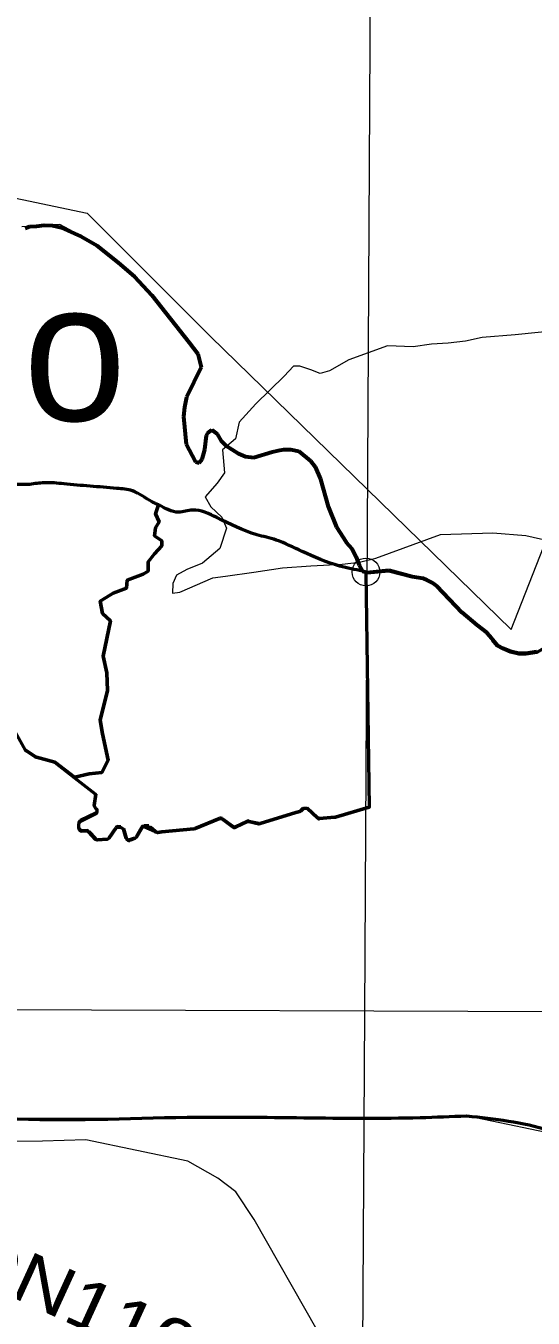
# Model space of a CAD drawing. Extents: x 553962 to 842807, y 8883888 to 9032388.
# Drawn here: x 812093 to 813924, y 9015052 to 9019719 of the extents above; entities that cross this region are included whole.
import ezdxf

# ---------------------------------------------------------------- set-up
doc = ezdxf.new("R2010")
doc.units = 0
doc.header["$LTSCALE"] = 200
doc.header["$PDMODE"] = 32
doc.header["$PDSIZE"] = 100
doc.linetypes.add('LONG_DASH_SHORT_DASH', pattern=[9.9, 6, -1.2, 1.5, -1.2])
doc.layers.add('1', color=7, linetype='Continuous', lineweight=13)

msp = doc.modelspace()

# ---------------------------------------------------------------- linework, layer by layer
at = {"layer": '1', "lineweight": 53}
for p, q in [((812572.2, 9017989), (812572, 9017989.1)), ((812572.2, 9017989), (812572, 9017989.1)), ((812094.4, 9017101.8), (812127.7, 9017081.1)), ((812094.4, 9017101.8), (812127.7, 9017081.1)), ((812345.6, 9016945.3), (812339.6, 9016905.3)), ((812345.6, 9016945.3), (812339.6, 9016905.3)), ((812344.9, 9016876), (812289.7, 9016848.8)), ((812344.9, 9016876), (812289.7, 9016848.8)), ((812289.7, 9016846.2), (812344.9, 9016873.4)), ((812289.7, 9016846.2), (812344.9, 9016873.4)), ((813085.4, 9016885.8), (813094.8, 9016895.1)), ((813085.4, 9016885.8), (813094.8, 9016895.1)), ((813108.7, 9016895.3), (813145.7, 9016860.7)), ((813108.7, 9016895.3), (813145.7, 9016860.7)), ((813153.3, 9016858), (813206.6, 9016862.4)), ((813153.3, 9016858), (813206.6, 9016862.4)), ((813210.5, 9016863.2), (813332.1, 9016899.3)), ((813210.5, 9016863.2), (813332.1, 9016899.3)), ((812284.2, 9016820.7), (812284.1, 9016837.2)), ((812284.2, 9016820.7), (812284.1, 9016837.2)), ((812294.2, 9016813.4), (812312.5, 9016813.4)), ((812294.2, 9016813.4), (812312.5, 9016813.4)), ((812393.2, 9016787.8), (812417.8, 9016822.9)), ((812393.2, 9016787.8), (812417.8, 9016822.9)), ((812426, 9016827.2), (812435.3, 9016827.2)), ((812426, 9016827.2), (812435.3, 9016827.2)), ((812444.9, 9016820.1), (812455.4, 9016786.5)), ((812444.9, 9016820.1), (812455.4, 9016786.5)), ((812491.7, 9016791.5), (812511.3, 9016824.8)), ((812491.7, 9016791.5), (812511.3, 9016824.8)), ((812536.1, 9016829.7), (812519.9, 9016829.7)), ((812536.1, 9016829.7), (812519.9, 9016829.7)), ((812542.8, 9016827.1), (812561.1, 9016810.4)), ((812542.8, 9016827.1), (812561.1, 9016810.4)), ((812703.4, 9016821.5), (812791.5, 9016857.5)), ((812703.4, 9016821.5), (812791.5, 9016857.5)), ((812801.1, 9016856.4), (812840.2, 9016828.4)), ((812801.1, 9016856.4), (812840.2, 9016828.4)), ((812840.2, 9016825.8), (812801.1, 9016853.8)), ((812840.2, 9016825.8), (812801.1, 9016853.8)), ((812850.2, 9016827.5), (812891.4, 9016846.8)), ((812850.2, 9016827.5), (812891.4, 9016846.8)), ((812891.4, 9016844.1), (812850.2, 9016824.9)), ((812891.4, 9016844.1), (812850.2, 9016824.9)), ((812897.9, 9016847.5), (812934, 9016839.3)), ((812897.9, 9016847.5), (812934, 9016839.3)), ((812312.5, 9016810.8), (812294.2, 9016810.8)), ((812312.5, 9016810.8), (812294.2, 9016810.8)), ((812319.9, 9016810.1), (812343.6, 9016783.8)), ((812319.9, 9016810.1), (812343.6, 9016783.8)), ((812351.9, 9016780.5), (812385.9, 9016783.6)), ((812351.9, 9016780.5), (812385.9, 9016783.6)), ((812468.6, 9016780.2), (812486.7, 9016787.2)), ((812468.6, 9016780.2), (812486.7, 9016787.2))]:
    msp.add_line(p, q, dxfattribs=at)
at = {"layer": '1'}
for p, q in [((812572, 9017989.1), (812572.2, 9017989)), ((797890.2, 9016217.5), (834658.9, 9016085.1)), ((797890.2, 9016217.5), (834658.9, 9016085.1))]:
    msp.add_line(p, q, dxfattribs=at)
for points in [[(813359.1, 9024030.7), (813314.8, 9016154), (813280.2, 9010301.9)], [(813359.1, 9024030.7), (813314.8, 9016154), (813280.2, 9010301.9)], [(805714.2, 9022666.7), (806110.1, 9021636.8), (807364.8, 9022244.8), (807810.2, 9022133.4), (808186.1, 9021562.4), (809648.7, 9020874), (810343.6, 9020141.8), (810858.7, 9019348), (812313.8, 9019043.1), (812759.2, 9018597.4), (813845, 9017539), (814276.5, 9018639.2), (815941.8, 9018876.3), (816888.3, 9018597.7), (817751.4, 9017998.9), (818485.3, 9018318.9), (819268.6, 9019252.3), (819630.6, 9019377.7), (820437.9, 9019099.1), (821334.5, 9020810.2)], [(813307.8, 9017750.1), (813271.3, 9017830), (813248.6, 9017854.9), (813213.7, 9017908.2), (813184.3, 9017982.7), (813156.8, 9018081.9), (813120.3, 9018148.5), (813078.2, 9018183.3), (813023.4, 9018189.1), (812911.2, 9018160.7), (812860.7, 9018174.6), (812806.2, 9018212.1), (812783.5, 9018245.9), (812764.2, 9018260.2), (812749.9, 9018249.7), (812738.8, 9018189.7), (812718.9, 9018140.4), (812704.8, 9018144.1), (812671.8, 9018208), (812662.1, 9018308.8), (812671.9, 9018366.7), (812725.5, 9018486.7), (812713.5, 9018534.5), (812515.8, 9018780.1), (812350.7, 9018929.3), (812215.6, 9019001.3), (812078.6, 9018993.1)], [(814025.7, 9018619.8), (813859.6, 9018603.1), (813740, 9018593.2), (813680.2, 9018579.9), (813617.1, 9018573.2), (813557.3, 9018569.9), (813490.9, 9018559.9), (813397.9, 9018563.2), (813258.3, 9018513.4), (813188.6, 9018473.5), (813155.3, 9018463.5), (813122.1, 9018476.8), (813082.3, 9018490.1), (813059, 9018490.1), (813025.8, 9018453.6), (812922.8, 9018353.8), (812863, 9018287.4), (812849.7, 9018227.6), (812803.2, 9018187.7), (812809.8, 9018104.6), (812783.3, 9018068), (812740.1, 9018018.2), (812760, 9017981.6), (812799.9, 9017945), (812816.5, 9017905.1), (812793.2, 9017832), (812730.1, 9017778.8), (812673.6, 9017755.6), (812637.1, 9017735.6), (812623.8, 9017705.7), (812621.7, 9017670.3), (812648.2, 9017673.4), (812767.7, 9017725.8), (812813.2, 9017732.3), (812916.2, 9017745.6), (813019.1, 9017762.2), (813122.1, 9017768.9), (813235.1, 9017775.5), (813297.7, 9017782), (813356.4, 9017796.2), (813589.1, 9017882.1), (813778.5, 9017888.7), (813898.1, 9017878.8), (814014.4, 9017852.2)], [(814057.3, 9015705), (813688.7, 9015781.9), (813532.2, 9015777), (811927.4, 9015773.1), (811550.6, 9015269.7), (811595.4, 9015237.4), (811582.3, 9015165.9), (811602.3, 9015062.3), (811581.7, 9015007.1), (811564.8, 9014948.2), (810975.3, 9015003.3), (810759.3, 9014515.5), (810421.7, 9014469.9), (810273.1, 9014151.1)], [(813144.2, 9015009.3), (812917.4, 9015408.2), (812851.2, 9015508.7), (812786.3, 9015558), (812677.7, 9015619.1), (812309.1, 9015696), (812152.6, 9015691.2), (810547.8, 9015687.2), (810170.9, 9015183.9), (810215.8, 9015151.6), (810202.7, 9015080), (810222.7, 9014976.5)]]:
    msp.add_lwpolyline(points, dxfattribs=at)
at = {"layer": '1', "linetype": 'LONG_DASH_SHORT_DASH', "lineweight": 60}
for points in [[(812089.9, 9018988.8), (812105.8, 9018993.9), (812130.6, 9018995.5), (812158.9, 9018998.8), (812188.9, 9018998.5), (812220.7, 9018991.2), (812292.9, 9018958.7), (812349.2, 9018926.4), (812426.4, 9018863.9), (812484.3, 9018813.9), (812547.4, 9018746.2), (812682, 9018575.5), (812713.5, 9018534.5), (812725.5, 9018486.7), (812673.2, 9018377.6), (812665.9, 9018342.3), (812662.1, 9018308.8), (812671.8, 9018208), (812692.7, 9018167.2), (812704.8, 9018144.1), (812718.9, 9018140.4), (812729.7, 9018154.5), (812738.8, 9018189.7), (812744.5, 9018239.2), (812749.9, 9018249.7), (812764.2, 9018260.2), (812783.5, 9018245.9), (812797.4, 9018221)], [(812089.9, 9018988.8), (812105.8, 9018993.9), (812130.6, 9018995.5), (812158.9, 9018998.8), (812188.9, 9018998.5), (812220.7, 9018991.2), (812292.9, 9018958.7), (812349.2, 9018926.4), (812426.4, 9018863.9), (812484.3, 9018813.9), (812547.4, 9018746.2), (812682, 9018575.5), (812713.5, 9018534.5), (812725.5, 9018486.7), (812673.2, 9018377.6), (812665.9, 9018342.3), (812662.1, 9018308.8), (812671.8, 9018208), (812692.7, 9018167.2), (812704.8, 9018144.1), (812718.9, 9018140.4), (812729.7, 9018154.5), (812738.8, 9018189.7), (812744.5, 9018239.2), (812749.9, 9018249.7), (812764.2, 9018260.2), (812783.5, 9018245.9), (812797.4, 9018221)], [(812797.4, 9018221), (812814.9, 9018203.2), (812837.8, 9018188.9), (812860.7, 9018174.6), (812885.3, 9018163.7), (812915.3, 9018160), (812982.7, 9018180.6), (813003.9, 9018185.7), (813023.4, 9018189.1), (813049.9, 9018188.8), (813078.2, 9018183.3), (813120.3, 9018148.5), (813136.6, 9018126.3), (813156.8, 9018081.9), (813184.3, 9017982.7), (813213.7, 9017908.2), (813248.6, 9017854.9), (813271.3, 9017830), (813285.2, 9017799.8), (813295.6, 9017771.5), (813307.8, 9017750.1), (813324.5, 9017744.8)], [(812797.4, 9018221), (812814.9, 9018203.2), (812837.8, 9018188.9), (812860.7, 9018174.6), (812885.3, 9018163.7), (812915.3, 9018160), (812982.7, 9018180.6), (813003.9, 9018185.7), (813023.4, 9018189.1), (813049.9, 9018188.8), (813078.2, 9018183.3), (813120.3, 9018148.5), (813136.6, 9018126.3), (813156.8, 9018081.9), (813184.3, 9017982.7), (813213.7, 9017908.2), (813248.6, 9017854.9), (813271.3, 9017830), (813285.2, 9017799.8), (813295.6, 9017771.5), (813307.8, 9017750.1), (813324.5, 9017744.8)], [(813324.5, 9017744.8), (813402.9, 9017752.8), (813487.5, 9017731), (813526.7, 9017724.2), (813540.7, 9017719), (813559.2, 9017709.2), (813576.5, 9017696.5), (813667, 9017602.3), (813721.2, 9017556.2), (813756.5, 9017528.5), (813775.5, 9017507.7), (813777.4, 9017503.1), (813794.6, 9017483.1), (813814.6, 9017472.2), (813842.8, 9017460.4), (813872.8, 9017453.2), (813897.3, 9017453.1), (813937.5, 9017459.1)], [(813324.5, 9017744.8), (813402.9, 9017752.8), (813487.5, 9017731), (813526.7, 9017724.2), (813540.7, 9017719), (813559.2, 9017709.2), (813576.5, 9017696.5), (813667, 9017602.3), (813721.2, 9017556.2), (813756.5, 9017528.5), (813775.5, 9017507.7), (813777.4, 9017503.1), (813794.6, 9017483.1), (813814.6, 9017472.2), (813842.8, 9017460.4), (813872.8, 9017453.2), (813897.3, 9017453.1), (813937.5, 9017459.1)]]:
    msp.add_lwpolyline(points, dxfattribs=at)
at = {"layer": '1', "lineweight": 53}
for points in [[(812269.2, 9017005.4), (812321.8, 9017017.7), (812366.4, 9017022.9), (812390, 9017067.5), (812369, 9017161.9), (812361.1, 9017211.7), (812387.3, 9017319.2), (812384.7, 9017382.1), (812371.6, 9017442.5), (812397.8, 9017570.9), (812369, 9017597.2), (812361.1, 9017641.7), (812382.1, 9017654.8), (812408.3, 9017670.6), (812455.5, 9017688.9), (812458.1, 9017717.8), (812515.8, 9017738.8), (812534.1, 9017749.2), (812534.1, 9017783.3), (812557.7, 9017812.2), (812583.9, 9017841), (812583.9, 9017859.4), (812557.7, 9017877.7), (812560.3, 9017906.6), (812573.4, 9017927.5), (812560.3, 9017956.4), (812572, 9017989.1)], [(812572, 9017989.1), (812560.3, 9017956.4), (812573.4, 9017927.5), (812560.3, 9017906.6), (812557.7, 9017877.7), (812583.9, 9017859.4), (812583.9, 9017841), (812557.7, 9017812.2), (812534.1, 9017783.3), (812534.1, 9017749.2), (812515.8, 9017738.8), (812458.1, 9017717.8), (812455.5, 9017688.9), (812408.3, 9017670.6), (812382.1, 9017654.8), (812361.1, 9017641.7), (812369, 9017597.2), (812397.8, 9017570.9), (812371.6, 9017442.5), (812384.7, 9017382.1), (812387.3, 9017319.2), (812361.1, 9017211.7), (812369, 9017161.9), (812390, 9017067.5), (812366.4, 9017022.9), (812321.8, 9017017.7), (812269.2, 9017005.4)], [(812269.2, 9017005.4), (812321.8, 9017017.7), (812366.4, 9017022.9), (812390, 9017067.5), (812369, 9017161.9), (812361.1, 9017211.7), (812387.3, 9017319.2), (812384.7, 9017382.1), (812371.6, 9017442.5), (812397.8, 9017570.9), (812369, 9017597.2), (812361.1, 9017641.7), (812382.1, 9017654.8), (812408.3, 9017670.6), (812455.5, 9017688.9), (812458.1, 9017717.8), (812515.8, 9017738.8), (812534.1, 9017749.2), (812534.1, 9017783.3), (812557.7, 9017812.2), (812583.9, 9017841), (812583.9, 9017859.4), (812557.7, 9017877.7), (812560.3, 9017906.6), (812573.4, 9017927.5), (812560.3, 9017956.4), (812572, 9017989.1)], [(812572, 9017989.1), (812560.3, 9017956.4), (812573.4, 9017927.5), (812560.3, 9017906.6), (812557.7, 9017877.7), (812583.9, 9017859.4), (812583.9, 9017841), (812557.7, 9017812.2), (812534.1, 9017783.3), (812534.1, 9017749.2), (812515.8, 9017738.8), (812458.1, 9017717.8), (812455.5, 9017688.9), (812408.3, 9017670.6), (812382.1, 9017654.8), (812361.1, 9017641.7), (812369, 9017597.2), (812397.8, 9017570.9), (812371.6, 9017442.5), (812384.7, 9017382.1), (812387.3, 9017319.2), (812361.1, 9017211.7), (812369, 9017161.9), (812390, 9017067.5), (812366.4, 9017022.9), (812321.8, 9017017.7), (812269.2, 9017005.4)], [(813775.5, 9017505.1), (813756.5, 9017525.9), (813721.2, 9017553.6), (813667, 9017599.7), (813576.5, 9017693.9), (813559.2, 9017706.6), (813540.7, 9017716.4), (813526.7, 9017721.6), (813487.5, 9017728.4), (813402.9, 9017750.2), (813324.5, 9017742.2), (813320.4, 9017743.9), (813332.1, 9016896.7), (813210.5, 9016860.6), (813206.6, 9016859.8), (813153.3, 9016855.4)], [(813775.5, 9017505.1), (813756.5, 9017525.9), (813721.2, 9017553.6), (813667, 9017599.7), (813576.5, 9017693.9), (813559.2, 9017706.6), (813540.7, 9017716.4), (813526.7, 9017721.6), (813487.5, 9017728.4), (813402.9, 9017750.2), (813324.5, 9017742.2), (813320.4, 9017743.9), (813332.1, 9016896.7), (813210.5, 9016860.6), (813206.6, 9016859.8), (813153.3, 9016855.4)], [(814086, 9017593.6), (814057.1, 9017547.2), (813967.7, 9017473.6), (813937.5, 9017456.5), (813897.3, 9017450.5), (813872.8, 9017450.6), (813842.8, 9017457.8), (813814.6, 9017469.6), (813794.6, 9017480.5), (813777.4, 9017500.5), (813775.5, 9017505.1)], [(814086, 9017593.6), (814057.1, 9017547.2), (813967.7, 9017473.6), (813937.5, 9017456.5), (813897.3, 9017450.5), (813872.8, 9017450.6), (813842.8, 9017457.8), (813814.6, 9017469.6), (813794.6, 9017480.5), (813777.4, 9017500.5), (813775.5, 9017505.1)], [(812347.3, 9016889.7), (812339.6, 9016902.7), (812345.6, 9016942.7), (812269.2, 9017002.8), (812197.8, 9017059), (812131.4, 9017076.9), (812127.7, 9017078.4), (812094.4, 9017099.2), (812090.9, 9017102.9), (812049.8, 9017179.2)], [(812347.3, 9016889.7), (812339.6, 9016902.7), (812345.6, 9016942.7), (812269.2, 9017002.8), (812197.8, 9017059), (812131.4, 9017076.9), (812127.7, 9017078.4), (812094.4, 9017099.2), (812090.9, 9017102.9), (812049.8, 9017179.2)], [(812131.4, 9017079.5), (812197.8, 9017061.6), (812269.2, 9017005.4)], [(812131.4, 9017079.5), (812197.8, 9017061.6), (812269.2, 9017005.4)], [(813145.7, 9016858.1), (813108.7, 9016892.7), (813094.8, 9016892.5), (813085.4, 9016883.2), (813081.3, 9016880.7), (813067.4, 9016876.5), (812939.1, 9016836.9), (812934, 9016836.7), (812897.9, 9016844.8)], [(813145.7, 9016858.1), (813108.7, 9016892.7), (813094.8, 9016892.5), (813085.4, 9016883.2), (813081.3, 9016880.7), (813067.4, 9016876.5), (812939.1, 9016836.9), (812934, 9016836.7), (812897.9, 9016844.8)], [(812939.1, 9016839.5), (813067.4, 9016879.1), (813081.3, 9016883.3)], [(812939.1, 9016839.5), (813067.4, 9016879.1), (813081.3, 9016883.3)], [(812417.8, 9016820.3), (812393.2, 9016785.2), (812385.9, 9016781), (812351.9, 9016777.9), (812343.6, 9016781.2), (812319.9, 9016807.5)], [(812417.8, 9016820.3), (812393.2, 9016785.2), (812385.9, 9016781), (812351.9, 9016777.9), (812343.6, 9016781.2), (812319.9, 9016807.5)], [(812455.4, 9016783.9), (812444.9, 9016817.5), (812435.3, 9016824.5), (812426, 9016824.5)], [(812455.4, 9016783.9), (812444.9, 9016817.5), (812435.3, 9016824.5), (812426, 9016824.5)], [(812511.3, 9016822.2), (812491.7, 9016788.9), (812486.7, 9016784.6), (812468.6, 9016777.5)], [(812511.3, 9016822.2), (812491.7, 9016788.9), (812486.7, 9016784.6), (812468.6, 9016777.5)], [(812791.5, 9016854.9), (812703.4, 9016818.9), (812699.6, 9016817.9), (812583.8, 9016806.7), (812568.8, 9016805.2), (812519.9, 9016827.1), (812536.1, 9016827.1), (812561.1, 9016807.8), (812542.8, 9016824.5), (812519.9, 9016827.1)], [(812791.5, 9016854.9), (812703.4, 9016818.9), (812699.6, 9016817.9), (812583.8, 9016806.7), (812568.8, 9016805.2), (812519.9, 9016827.1), (812536.1, 9016827.1), (812561.1, 9016807.8), (812542.8, 9016824.5), (812519.9, 9016827.1)], [(812568.8, 9016807.8), (812583.8, 9016809.3), (812699.6, 9016820.5)], [(812568.8, 9016807.8), (812583.8, 9016809.3), (812699.6, 9016820.5)]]:
    msp.add_lwpolyline(points, dxfattribs=at)
for centre, start, end in [((812340.5, 9016885), 296.1863, 47.663), ((812340.5, 9016885), 296.1863, 47.663), ((812340.5, 9016882.3), 296.1863, 47.663), ((812340.5, 9016882.3), 296.1863, 47.663), ((812795.3, 9016848.2), 54.4008, 112.2341), ((812795.3, 9016848.2), 54.4008, 112.2341), ((813152.5, 9016868), 226.8681, 274.7318), ((813152.5, 9016868), 226.8681, 274.7318), ((813152.5, 9016865.4), 226.8681, 274.7318), ((813152.5, 9016865.4), 226.8681, 274.7318), ((812294.1, 9016839.8), 116.1863, 180.3768), ((812294.1, 9016839.8), 116.1863, 180.3768), ((812294.1, 9016837.2), 116.1863, 180.3768), ((812294.1, 9016837.2), 116.1863, 180.3768), ((812294.2, 9016823.4), 180.3768, 270), ((812294.2, 9016823.4), 180.3768, 270), ((812294.2, 9016820.8), 180.3768, 270), ((812294.2, 9016820.8), 180.3768, 270), ((812312.5, 9016803.4), 42.0751, 90), ((812312.5, 9016803.4), 42.0751, 90), ((812426, 9016817.2), 90, 144.9639), ((812426, 9016817.2), 90, 144.9639), ((812426, 9016814.5), 90, 144.9639), ((812426, 9016814.5), 90, 144.9639), ((812519.9, 9016819.7), 90, 149.5337), ((812519.9, 9016819.7), 90, 149.5337), ((812519.9, 9016817.1), 90, 149.5337), ((812519.9, 9016817.1), 90, 149.5337), ((812795.3, 9016845.6), 54.4008, 112.2341), ((812795.3, 9016845.6), 54.4008, 112.2341), ((812846, 9016836.5), 234.4008, 295.0684), ((812846, 9016836.5), 234.4008, 295.0684), ((812846, 9016833.9), 234.4008, 295.0684), ((812846, 9016833.9), 234.4008, 295.0684), ((812895.7, 9016837.7), 77.3147, 115.0684), ((812895.7, 9016837.7), 77.3147, 115.0684), ((812895.7, 9016835.1), 77.3147, 115.0684), ((812895.7, 9016835.1), 77.3147, 115.0684), ((812312.5, 9016800.8), 42.0751, 90), ((812312.5, 9016800.8), 42.0751, 90), ((812464.9, 9016789.5), 197.3322, 291.3351), ((812464.9, 9016789.5), 197.3322, 291.3351), ((812464.9, 9016786.9), 197.3322, 291.3351), ((812464.9, 9016786.9), 197.3322, 291.3351)]:
    msp.add_arc(centre, 10, start, end, dxfattribs=at)
for points in [[(812107, 9018062.9), (811998.7, 9018062), (811901.9, 9018063.7), (811856.1, 9018065.2), (811831.9, 9018061.5), (811739.1, 9018094.9), (811674.4, 9018134.6), (811598.2, 9018171.8), (811521.8, 9018187.3), (811451.8, 9018178.7), (811329.2, 9018136), (811296, 9018118.3), (811259, 9018095.6), (811174.6, 9018033.6), (811054.1, 9017898.1), (810908.1, 9017533.7), (810891.4, 9017510.9), (810856.2, 9017438.4)], [(812107, 9018062.9), (811998.7, 9018062), (811901.9, 9018063.7), (811856.1, 9018065.2), (811831.9, 9018061.5), (811739.1, 9018094.9), (811674.4, 9018134.6), (811598.2, 9018171.8), (811521.8, 9018187.3), (811451.8, 9018178.7), (811329.2, 9018136), (811296, 9018118.3), (811259, 9018095.6), (811174.6, 9018033.6), (811054.1, 9017898.1), (810908.1, 9017533.7), (810891.4, 9017510.9), (810856.2, 9017438.4)], [(812324.7, 9018056.9), (812230.5, 9018064.9), (812159.2, 9018069), (812107, 9018062.9)], [(812324.7, 9018056.9), (812230.5, 9018064.9), (812159.2, 9018069), (812107, 9018062.9)], [(812572, 9017989.1), (812546, 9018001.3), (812477.4, 9018039.7), (812421.4, 9018048.8), (812324.7, 9018056.9)], [(812572, 9017989.1), (812546, 9018001.3), (812477.4, 9018039.7), (812421.4, 9018048.8), (812324.7, 9018056.9)], [(813307.8, 9017750.1), (813226, 9017768.3), (813090, 9017821), (812996, 9017862.1), (812926.1, 9017881.5), (812782.5, 9017943.1), (812694.8, 9017970.2), (812643.8, 9017962.7), (812572.2, 9017989)], [(813307.8, 9017750.1), (813226, 9017768.3), (813090, 9017821), (812996, 9017862.1), (812926.1, 9017881.5), (812782.5, 9017943.1), (812694.8, 9017970.2), (812643.8, 9017962.7), (812572.2, 9017989)], [(811927.1, 9015780), (812020, 9015774.1), (812674.7, 9015777.8), (813516.4, 9015776.9), (813683.5, 9015782.8)], [(811927.1, 9015780), (812020, 9015774.1), (812674.7, 9015777.8), (813516.4, 9015776.9), (813683.5, 9015782.8)], [(813683.5, 9015782.8), (813982.2, 9015730.7), (814122.7, 9015669.2), (814257.4, 9015560.8), (814351.1, 9015399.7), (814542.3, 9015062.5)], [(813683.5, 9015782.8), (813982.2, 9015730.7), (814122.7, 9015669.2), (814257.4, 9015560.8), (814351.1, 9015399.7), (814542.3, 9015062.5)]]:
    msp.add_spline(points, degree=3, dxfattribs=at)
at = {"layer": '1'}
for points in [[(810856.2, 9017438.4), (810891.4, 9017510.9), (810908.1, 9017533.7), (811054.1, 9017898.1), (811174.6, 9018033.6), (811259, 9018095.6), (811296, 9018118.3), (811329.2, 9018136), (811451.8, 9018178.7), (811521.8, 9018187.3), (811598.2, 9018171.8), (811674.4, 9018134.6), (811739.1, 9018094.9), (811831.9, 9018061.5), (811856.1, 9018065.2), (811901.9, 9018063.7), (811998.7, 9018062), (812107, 9018062.9)], [(812107, 9018062.9), (812159.2, 9018069), (812230.5, 9018064.9), (812324.7, 9018056.9)], [(812324.7, 9018056.9), (812421.4, 9018048.8), (812477.4, 9018039.7), (812546, 9018001.3), (812572, 9017989.1)], [(812572.2, 9017989), (812643.8, 9017962.7), (812694.8, 9017970.2), (812782.5, 9017943.1), (812926.1, 9017881.5), (812996, 9017862.1), (813090, 9017821), (813226, 9017768.3), (813307.8, 9017750.1)]]:
    msp.add_spline(points, degree=3, dxfattribs=at)
msp.add_point((813320.4, 9017746.5), dxfattribs=at)

# ---------------------------------------------------------------- texts
msp.add_text('Santana do', height=500, dxfattribs=at).set_placement((809034.9, 9018293.1))
at = {"layer": '1', "width": 1.2}
msp.add_text('DN110/6Km', height=180, rotation=335.45, dxfattribs=at).set_placement((811839.6, 9015220.5))

doc.saveas('drawing.dxf')
